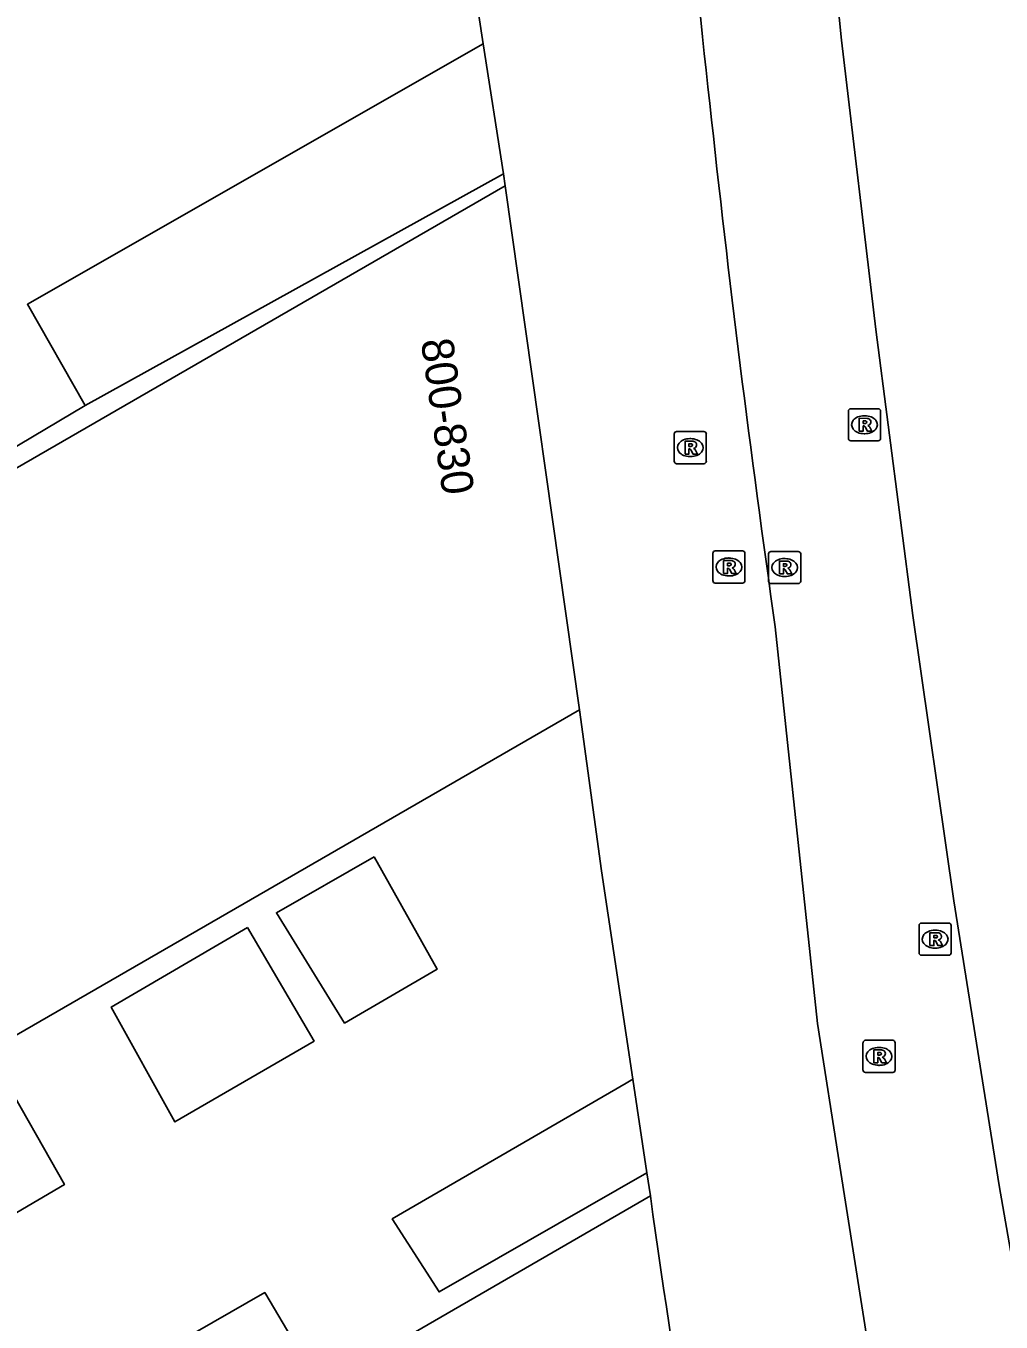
# Model space of a CAD drawing. Extents: x 155018 to 156648, y 383980 to 385733.
# Drawn here: x 155976.05 to 156006.43, y 385125.75 to 385166.12 of the extents above; entities that cross this region are included whole.
import ezdxf

# ---------------------------------------------------------------- set-up
doc = ezdxf.new("R2010")
doc.units = 0
for name, color, linetype in [('IMGEO_Pand', 7, 'Continuous'), ('IMGEO_Pand_nummerreeks', 7, 'Continuous'), ('IMGEO_Parkeervlak_open', 7, 'Continuous'), ('IMGEO_Rijbaan_lokaal_gesloten', 7, 'Continuous'), ('IMGEO_Rijbaan_regionaal_gesloten', 7, 'Continuous'), ('IMGEO_Rioolput', 7, 'Continuous'), ('IMGEO_Voetpad_open', 7, 'Continuous')]:
    doc.layers.add(name, color=color, linetype=linetype)

msp = doc.modelspace()

# ---------------------------------------------------------------- linework, layer by layer
at = {"layer": 'IMGEO_Pand'}
for points in [[(155993.292, 385144.816), (155961.404, 385126.407), (155953.759, 385139.65), (155990.981, 385161.142)], [(155990.981, 385161.142), (155993.292, 385144.816)], [(156002.342, 385093.105), (155985.57, 385083.414), (155967.989, 385113.761), (155995.502, 385129.68)]]:
    msp.add_lwpolyline(points, dxfattribs=at)
msp.add_arc((156395.94, 385185.64), 404.329, 187.95539, 193.23, dxfattribs=at)
at = {"layer": 'IMGEO_Parkeervlak_open'}
for points in [[(155990.923, 385161.52), (155990.299, 385165.57)], [(155994.957, 385133.315), (155995.394, 385130.401)]]:
    msp.add_lwpolyline(points, dxfattribs=at)
at = {"layer": 'IMGEO_Rijbaan_lokaal_gesloten'}
for points in [[(155994.043, 385250.913), (155994.847, 385249.711), (155995.542, 385248.442), (155996.12, 385247.117), (155996.578, 385245.745), (155996.912, 385244.338), (155997.119, 385242.907), (155997.202, 385237.707), (155997.379, 385228.772), (155997.646, 385219.84), (155998.004, 385210.91), (155998.486, 385201.858), (155999.079, 385192.811), (155999.784, 385183.773), (156000.538, 385174.721), (156001.452, 385165.683), (156002.526, 385156.663), (156003.675, 385147.76), (156004.955, 385138.874), (156006.366, 385130.008), (156007.107, 385125.782), (156007.846, 385121.543), (156011.424, 385102.671), (156013.898, 385093.572)], [(155977.9, 385154.304), (155990.923, 385161.52)], [(155990.923, 385161.52), (155990.981, 385161.142)], [(155977.9, 385154.304), (155969.245, 385149.163)], [(155969.245, 385149.163), (155953.439, 385140.153), (155952.921, 385139.818), (155961.186, 385125.568), (155975.235, 385133.568), (155977.253, 385130.029), (155974.094, 385128.186)], [(156002.741, 385122.099), (156001.405, 385130.607), (156000.707, 385135.052), (156000.107, 385140.688), (155999.392, 385147.401)], [(155993.292, 385144.816), (155993.984, 385139.802), (155994.957, 385133.315)], [(155986.894, 385140.246), (155988.86, 385136.738), (155985.979, 385135.06), (155983.854, 385138.5), (155986.894, 385140.246)], [(155982.951, 385138.036), (155985.028, 385134.5), (155980.693, 385131.983), (155978.708, 385135.563), (155982.951, 385138.036)], [(155995.394, 385130.401), (155988.92, 385126.688), (155987.462, 385128.963), (155994.749, 385133.194), (155994.957, 385133.315)], [(155995.394, 385130.401), (155995.502, 385129.68)], [(155984.87, 385124.337), (155967.66, 385114.349), (155967.059, 385114), (155971.184, 385106.98), (155968.918, 385105.667), (155963.497, 385115.107), (155964.536, 385115.784), (155983.49, 385126.669), (155984.87, 385124.337)]]:
    msp.add_lwpolyline(points, dxfattribs=at)
for centre, radius, start, end in [((156682.828, 385239.586), 689.662, 184.926256, 186.316391), ((156470.198, 385214.545), 475.57, 186.13618, 188.11645)]:
    msp.add_arc(centre, radius, start, end, dxfattribs=at)
at = {"layer": 'IMGEO_Rijbaan_regionaal_gesloten'}
msp.add_arc((156512, 385221.878), 508.282, 184.25157, 187.29628, dxfattribs=at)
at = {"layer": 'IMGEO_Rioolput'}
for p, q in [((156001.671, 385153.275), (156001.671, 385154.127)), ((156001.746, 385154.201), (156002.598, 385154.201)), ((156002.159, 385153.981), (156002.184, 385153.981)), ((156002.672, 385154.127), (156002.672, 385153.275)), ((155996.244, 385152.562), (155996.244, 385153.414)), ((155996.319, 385153.488), (155997.171, 385153.488)), ((155996.732, 385153.268), (155996.757, 385153.268)), ((155997.245, 385153.414), (155997.245, 385152.562)), ((156002.598, 385153.201), (156001.746, 385153.201)), ((156002.182, 385153.421), (156002.157, 385153.421)), ((155997.171, 385152.488), (155996.319, 385152.488)), ((155996.755, 385152.708), (155996.73, 385152.708)), ((155997.448, 385148.844), (155997.448, 385149.696)), ((155997.523, 385149.77), (155998.375, 385149.77)), ((155997.936, 385149.55), (155997.961, 385149.55)), ((155998.449, 385149.696), (155998.449, 385148.844)), ((155999.183, 385148.826), (155999.183, 385149.678)), ((155999.258, 385149.752), (156000.11, 385149.752)), ((155999.671, 385149.532), (155999.696, 385149.532)), ((156000.184, 385149.678), (156000.184, 385148.826)), ((155998.375, 385148.77), (155997.523, 385148.77)), ((155997.959, 385148.99), (155997.934, 385148.99)), ((156000.11, 385148.752), (155999.258, 385148.752)), ((155999.694, 385148.972), (155999.669, 385148.972)), ((156003.871, 385137.25), (156003.871, 385138.102)), ((156003.946, 385138.176), (156004.798, 385138.176)), ((156004.359, 385137.956), (156004.384, 385137.956)), ((156004.872, 385138.102), (156004.872, 385137.25)), ((156004.382, 385137.396), (156004.357, 385137.396)), ((156004.798, 385137.176), (156003.946, 385137.176)), ((156002.125, 385133.6), (156002.125, 385134.452)), ((156002.2, 385134.526), (156003.052, 385134.526)), ((156002.613, 385134.306), (156002.638, 385134.306)), ((156003.126, 385134.452), (156003.126, 385133.6)), ((156002.636, 385133.746), (156002.611, 385133.746)), ((156003.052, 385133.526), (156002.2, 385133.526))]:
    msp.add_line(p, q, dxfattribs=at)
for points in [[(156001.671, 385153.275), (156001.671, 385154.127)], [(156001.746, 385154.201), (156002.598, 385154.201)], [(156002.672, 385154.127), (156002.672, 385153.275)], [(156002.26, 385153.899), (156002.008, 385153.901), (156002.008, 385153.501)], [(156002.008, 385153.501), (156002.132, 385153.501), (156002.132, 385153.663), (156002.143, 385153.663)], [(156002.186, 385153.82), (156002.132, 385153.82), (156002.132, 385153.739)], [(156002.132, 385153.739), (156002.184, 385153.739)], [(156002.19, 385153.634), (156002.261, 385153.501), (156002.401, 385153.501), (156002.336, 385153.627)], [(155996.244, 385152.562), (155996.244, 385153.414)], [(155996.319, 385153.488), (155997.171, 385153.488)], [(155996.833, 385153.186), (155996.581, 385153.188), (155996.581, 385152.788)], [(155997.245, 385153.414), (155997.245, 385152.562)], [(156002.598, 385153.201), (156001.746, 385153.201)], [(155996.581, 385152.788), (155996.705, 385152.788), (155996.705, 385152.95), (155996.716, 385152.95)], [(155996.759, 385153.107), (155996.705, 385153.107), (155996.705, 385153.026)], [(155996.705, 385153.026), (155996.757, 385153.026)], [(155996.763, 385152.921), (155996.834, 385152.788), (155996.974, 385152.788), (155996.909, 385152.914)], [(155997.171, 385152.488), (155996.319, 385152.488)], [(155997.448, 385148.844), (155997.448, 385149.696)], [(155997.523, 385149.77), (155998.375, 385149.77)], [(155998.449, 385149.696), (155998.449, 385148.844)], [(155999.183, 385148.826), (155999.183, 385149.678)], [(155999.258, 385149.752), (156000.11, 385149.752)], [(156000.184, 385149.678), (156000.184, 385148.826)], [(155998.037, 385149.468), (155997.785, 385149.47), (155997.785, 385149.07)], [(155997.785, 385149.07), (155997.909, 385149.07), (155997.909, 385149.232), (155997.92, 385149.232)], [(155997.963, 385149.389), (155997.909, 385149.389), (155997.909, 385149.308)], [(155997.909, 385149.308), (155997.961, 385149.308)], [(155997.967, 385149.203), (155998.038, 385149.07), (155998.178, 385149.07), (155998.113, 385149.196)], [(155999.772, 385149.45), (155999.52, 385149.452), (155999.52, 385149.052)], [(155999.52, 385149.052), (155999.644, 385149.052), (155999.644, 385149.214), (155999.655, 385149.214)], [(155999.698, 385149.371), (155999.644, 385149.371), (155999.644, 385149.29)], [(155999.644, 385149.29), (155999.696, 385149.29)], [(155999.702, 385149.185), (155999.773, 385149.052), (155999.913, 385149.052), (155999.848, 385149.178)], [(155998.375, 385148.77), (155997.523, 385148.77)], [(156000.11, 385148.752), (155999.258, 385148.752)], [(156003.871, 385137.25), (156003.871, 385138.102)], [(156003.946, 385138.176), (156004.798, 385138.176)], [(156004.46, 385137.874), (156004.208, 385137.876), (156004.208, 385137.476)], [(156004.386, 385137.795), (156004.332, 385137.795), (156004.332, 385137.714)], [(156004.872, 385138.102), (156004.872, 385137.25)], [(156004.208, 385137.476), (156004.332, 385137.476), (156004.332, 385137.638), (156004.343, 385137.638)], [(156004.332, 385137.714), (156004.384, 385137.714)], [(156004.39, 385137.609), (156004.461, 385137.476), (156004.601, 385137.476), (156004.536, 385137.602)], [(156004.798, 385137.176), (156003.946, 385137.176)], [(156002.125, 385133.6), (156002.125, 385134.452)], [(156002.2, 385134.526), (156003.052, 385134.526)], [(156002.714, 385134.224), (156002.462, 385134.226), (156002.462, 385133.826)], [(156003.126, 385134.452), (156003.126, 385133.6)], [(156002.462, 385133.826), (156002.586, 385133.826), (156002.586, 385133.988), (156002.597, 385133.988)], [(156002.64, 385134.145), (156002.586, 385134.145), (156002.586, 385134.064)], [(156002.586, 385134.064), (156002.638, 385134.064)], [(156002.644, 385133.959), (156002.715, 385133.826), (156002.855, 385133.826), (156002.79, 385133.952)], [(156003.052, 385133.526), (156002.2, 385133.526)]]:
    msp.add_lwpolyline(points, dxfattribs=at)
for centre, radius, start, end in [((156001.748, 385154.125), 0.0765, 91.552, 178.448), ((156001.748, 385154.125), 0.0765, 91.552, 178.448), ((156002.596, 385154.125), 0.0765, 1.552, 88.448), ((156002.596, 385154.125), 0.0765, 1.552, 88.448), ((156002.142, 385153.61), 0.0533, 26.0293, 88.6989), ((156002.168, 385153.928), 0.19, 274.7715, 282.9687), ((156002.192, 385153.724), 0.0964, 77.0061, 93.1865), ((156002.206, 385153.781), 0.0378, 276.6634, 79.6772), ((156002.259, 385153.789), 0.109, 350.3612, 89.416), ((156002.257, 385153.789), 0.112, 277.5842, 350.9817), ((156002.241, 385153.574), 0.108, 29.5134, 73.7905), ((155996.321, 385153.412), 0.0765, 91.552, 178.448), ((155996.321, 385153.412), 0.0765, 91.552, 178.448), ((155996.832, 385153.076), 0.109, 350.3612, 89.416), ((155997.169, 385153.412), 0.0765, 1.552, 88.448), ((155997.169, 385153.412), 0.0765, 1.552, 88.448), ((156001.748, 385153.277), 0.0765, 181.552, 268.448), ((156001.748, 385153.277), 0.0765, 181.552, 268.448), ((156002.596, 385153.277), 0.0765, 271.552, 358.448), ((156002.596, 385153.277), 0.0765, 271.552, 358.448), ((155996.715, 385152.897), 0.0533, 26.0293, 88.6989), ((155996.741, 385153.215), 0.19, 274.7715, 282.9687), ((155996.765, 385153.011), 0.0964, 77.0061, 93.1865), ((155996.779, 385153.068), 0.0378, 276.6634, 79.6772), ((155996.83, 385153.076), 0.112, 277.5842, 350.9817), ((155996.814, 385152.861), 0.108, 29.5134, 73.7905), ((155996.321, 385152.564), 0.0765, 181.552, 268.448), ((155996.321, 385152.564), 0.0765, 181.552, 268.448), ((155997.169, 385152.564), 0.0765, 271.552, 358.448), ((155997.169, 385152.564), 0.0765, 271.552, 358.448), ((155997.525, 385149.694), 0.0765, 91.552, 178.448), ((155997.525, 385149.694), 0.0765, 91.552, 178.448), ((155998.373, 385149.694), 0.0765, 1.552, 88.448), ((155998.373, 385149.694), 0.0765, 1.552, 88.448), ((155999.26, 385149.676), 0.0765, 91.552, 178.448), ((155999.26, 385149.676), 0.0765, 91.552, 178.448), ((156000.108, 385149.676), 0.0765, 1.552, 88.448), ((156000.108, 385149.676), 0.0765, 1.552, 88.448), ((155997.919, 385149.179), 0.0533, 26.0293, 88.6989), ((155997.945, 385149.497), 0.19, 274.7715, 282.9687), ((155997.969, 385149.293), 0.0964, 77.0061, 93.1865), ((155997.983, 385149.35), 0.0378, 276.6634, 79.6772), ((155998.036, 385149.358), 0.109, 350.3612, 89.416), ((155998.034, 385149.358), 0.112, 277.5842, 350.9817), ((155998.018, 385149.143), 0.108, 29.5134, 73.7905), ((155999.654, 385149.161), 0.0533, 26.0293, 88.6989), ((155999.68, 385149.479), 0.19, 274.7715, 282.9687), ((155999.704, 385149.275), 0.0964, 77.0061, 93.1865), ((155999.718, 385149.332), 0.0378, 276.6634, 79.6772), ((155999.771, 385149.34), 0.109, 350.3612, 89.416), ((155999.769, 385149.34), 0.112, 277.5842, 350.9817), ((155999.753, 385149.125), 0.108, 29.5134, 73.7905), ((155997.525, 385148.846), 0.0765, 181.552, 268.448), ((155997.525, 385148.846), 0.0765, 181.552, 268.448), ((155998.373, 385148.846), 0.0765, 271.552, 358.448), ((155998.373, 385148.846), 0.0765, 271.552, 358.448), ((155999.26, 385148.828), 0.0765, 181.552, 268.448), ((155999.26, 385148.828), 0.0765, 181.552, 268.448), ((156000.108, 385148.828), 0.0765, 271.552, 358.448), ((156000.108, 385148.828), 0.0765, 271.552, 358.448), ((156003.948, 385138.1), 0.0765, 91.552, 178.448), ((156003.948, 385138.1), 0.0765, 91.552, 178.448), ((156004.392, 385137.699), 0.0964, 77.0061, 93.1865), ((156004.406, 385137.756), 0.0378, 276.6634, 79.6772), ((156004.459, 385137.764), 0.109, 350.3612, 89.416), ((156004.796, 385138.1), 0.0765, 1.552, 88.448), ((156004.796, 385138.1), 0.0765, 1.552, 88.448), ((156004.342, 385137.585), 0.0533, 26.0293, 88.6989), ((156004.368, 385137.903), 0.19, 274.7715, 282.9687), ((156004.457, 385137.764), 0.112, 277.5842, 350.9817), ((156004.441, 385137.549), 0.108, 29.5134, 73.7905), ((156003.948, 385137.252), 0.0765, 181.552, 268.448), ((156003.948, 385137.252), 0.0765, 181.552, 268.448), ((156004.796, 385137.252), 0.0765, 271.552, 358.448), ((156004.796, 385137.252), 0.0765, 271.552, 358.448), ((156002.202, 385134.45), 0.0765, 91.552, 178.448), ((156002.202, 385134.45), 0.0765, 91.552, 178.448), ((156002.713, 385134.114), 0.109, 350.3612, 89.416), ((156003.05, 385134.45), 0.0765, 1.552, 88.448), ((156003.05, 385134.45), 0.0765, 1.552, 88.448), ((156002.596, 385133.935), 0.0533, 26.0293, 88.6989), ((156002.622, 385134.253), 0.19, 274.7715, 282.9687), ((156002.646, 385134.049), 0.0964, 77.0061, 93.1865), ((156002.66, 385134.106), 0.0378, 276.6634, 79.6772), ((156002.711, 385134.114), 0.112, 277.5842, 350.9817), ((156002.695, 385133.899), 0.108, 29.5134, 73.7905), ((156002.202, 385133.602), 0.0765, 181.552, 268.448), ((156002.202, 385133.602), 0.0765, 181.552, 268.448), ((156003.05, 385133.602), 0.0765, 271.552, 358.448), ((156003.05, 385133.602), 0.0765, 271.552, 358.448)]:
    msp.add_arc(centre, radius, start, end, dxfattribs=at)
for centre, major_axis, ratio, start_param, end_param in [((156002.158, 385153.701), (-0.387, 0.002), 0.722429, 4.712389, 7.853982), ((156002.183, 385153.701), (-0.39, 0.002), 0.717154, 1.570796, 4.712389), ((155996.731, 385152.988), (-0.387, 0.002), 0.722429, 4.712389, 7.853982), ((155996.756, 385152.988), (-0.39, 0.002), 0.717154, 1.570796, 4.712389), ((155997.935, 385149.27), (-0.387, 0.002), 0.722429, 4.712389, 7.853982), ((155997.96, 385149.27), (-0.39, 0.002), 0.717154, 1.570796, 4.712389), ((155999.67, 385149.252), (-0.387, 0.002), 0.722429, 4.712389, 7.853982), ((155999.695, 385149.252), (-0.39, 0.002), 0.717154, 1.570796, 4.712389), ((156004.358, 385137.676), (-0.387, 0.002), 0.722429, 4.712389, 7.853982), ((156004.383, 385137.676), (-0.39, 0.002), 0.717154, 1.570796, 4.712389), ((156002.612, 385134.026), (-0.387, 0.002), 0.722429, 4.712389, 7.853982), ((156002.637, 385134.026), (-0.39, 0.002), 0.717154, 1.570796, 4.712389)]:
    msp.add_ellipse(centre, major_axis=major_axis, ratio=ratio, start_param=start_param, end_param=end_param, dxfattribs=at)
at = {"layer": 'IMGEO_Voetpad_open'}
for points in [[(155989.564, 385170.336), (155990.299, 385165.57)], [(155990.299, 385165.57), (155976.099, 385157.456), (155977.9, 385154.304)]]:
    msp.add_lwpolyline(points, dxfattribs=at)

# ---------------------------------------------------------------- texts
at = {"layer": 'IMGEO_Pand_nummerreeks'}
msp.add_text('800-830', height=1, rotation=278.0569, dxfattribs=at).set_placement((155988.35, 385156.327))

doc.saveas('drawing.dxf')
